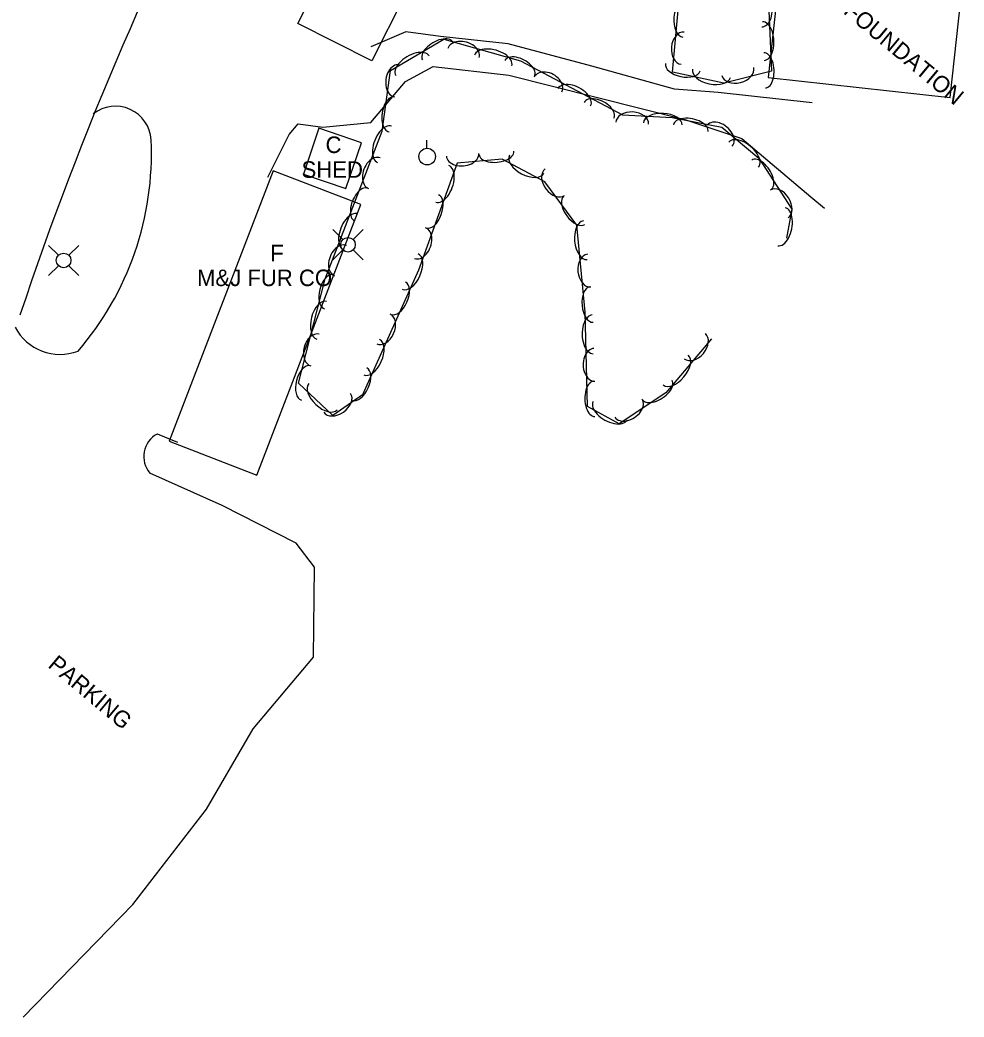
# Model space of a CAD drawing. Extents: x 1441650 to 1491889, y 345904 to 358319.
# Drawn here: x 1441912.4 to 1442198.1, y 356597.1 to 356898.7 of the extents above; entities that cross this region are included whole.
import ezdxf

# ---------------------------------------------------------------- set-up
doc = ezdxf.new("R2010")
doc.units = 0
for name, color, linetype in [('S_BUILDING', 7, 'Continuous'), ('S_BUILDING_ANNOT', 7, 'Continuous'), ('S_EDGE_PAVEMENT', 7, 'Continuous'), ('S_PARKING', 7, 'Continuous'), ('S_PARKING_ANNOT', 7, 'Continuous'), ('S_TREE', 7, 'Continuous'), ('S_UTILITY_POLE', 7, 'Continuous')]:
    doc.layers.add(name, color=color, linetype=linetype)

msp = doc.modelspace()

# ---------------------------------------------------------------- linework, layer by layer
at = {"layer": 'S_BUILDING'}
for points in [[(1442048.26, 356944.53), (1442018.9, 356886.3), (1441996.49, 356897.6), (1442025.85, 356955.82)], [(1442197.74, 356910.41), (1442142.68, 356916.48), (1442138.8, 356881.29), (1442193.86, 356875.22)], [(1442002.9, 356865.91), (1441998.17, 356852.06), (1442011.02, 356847.67), (1442015.74, 356861.53)], [(1441989.01, 356853.06), (1441957.54, 356771.27), (1441984.14, 356761.04), (1442015.6, 356842.83)]]:
    msp.add_lwpolyline(points, close=True, dxfattribs=at)
at = {"layer": 'S_EDGE_PAVEMENT'}
msp.add_ellipse((1442895.66, 356480.85), major_axis=(-303.25, -992.83), ratio=0.998616, start_param=4.518038, end_param=4.6864, dxfattribs=at)
at = {"layer": 'S_PARKING'}
for points in [[(1442152.13, 356873.6), (1442123.68, 356876.72), (1442110.48, 356877.79), (1442085.46, 356884.66), (1442060.16, 356891.5), (1442039.66, 356893.63), (1442029.16, 356895.12), (1442018.58, 356890.58)], [(1441987.43, 356851.13), (1441993.86, 356864.01), (1441996.6, 356867.27), (1442004.09, 356866.24), (1442018.58, 356867.64), (1442029.07, 356880.1), (1442037.45, 356884.59), (1442060.3, 356882.01), (1442113.54, 356868.59), (1442130.81, 356862.8), (1442138.67, 356856.19), (1442151.75, 356845.17), (1442155.8, 356841.76)], [(1441953.91, 356773.45), (1441960.13, 356770.93)], [(1441913.42, 356597.1), (1441946.56, 356631.11), (1441968.89, 356659.95), (1441982.98, 356684.28), (1442001.24, 356705.97), (1442001.59, 356733.2), (1441996.03, 356740.46), (1441973.56, 356751.81), (1441951.74, 356761.57)]]:
    msp.add_lwpolyline(points, dxfattribs=at)
for centre, major_axis, ratio, start_param, end_param in [((1441941.36, 356861.89), (-9.79, 4.52), 0.991348, 3.625467, 5.818545), ((1441861.08, 356858.17), (12.67, 90.27), 0.999751, 4.138653, 4.898193), ((1441924.47, 356812.63), (14.4, -4.82), 0.994069, 3.9377, 5.40684), ((1441957.72, 356766.61), (5.17, -5.88), 0.99856, 2.929022, 4.691037)]:
    msp.add_ellipse(centre, major_axis=major_axis, ratio=ratio, start_param=start_param, end_param=end_param, dxfattribs=at)
at = {"layer": 'S_TREE'}
for points in [[(1442189.32, 356908.28), (1442142.04, 356915.25), (1442138.91, 356903.63), (1442139.85, 356883.19), (1442125.37, 356879.56), (1442109.86, 356882.9), (1442112.01, 356906.06), (1442116.21, 356935.92), (1442112.53, 356958.44), (1442120.27, 356966.94), (1442137.23, 356953.9), (1442161.01, 356950.15), (1442192.39, 356948.43)], [(1442121.61, 356802.27), (1442107.86, 356785.94), (1442093.7, 356776.54), (1442084.15, 356781.8), (1442083.45, 356810.25), (1442080.9, 356836.6), (1442071.24, 356849.72), (1442058.29, 356856.53), (1442044.73, 356855.4), (1442032.99, 356822.96), (1442016.04, 356785.3), (1442007.07, 356779.07), (1441996.69, 356788.83), (1442004.74, 356820.34), (1442022.01, 356865), (1442024.54, 356883.37), (1442040.63, 356892.83), (1442063.86, 356886.27), (1442094.75, 356869.99), (1442109.76, 356869.19), (1442124.79, 356866.23), (1442135.97, 356856.92), (1442145.99, 356841.45), (1442144.3, 356832.72)]]:
    msp.add_lwpolyline(points, dxfattribs=at)
for centre, major_axis, ratio, start_param, end_param in [((1442113.51, 356899.26), (-0.53, -5.77), 0.557146, 3.1394, 6.280992), ((1442136.62, 356901.53), (-0.23, 4.95), 0.684984, 3.140949, 6.282542), ((1442137.31, 356892.29), (-0.27, 5.86), 0.549818, 3.1412, 6.282793), ((1442038.8, 356889.3), (-4.61, -2.7), 0.538001, 3.14418, 6.285773), ((1442112.92, 356890.13), (-0.44, -4.87), 0.694112, 3.137957, 6.279549), ((1442046.64, 356888.66), (-4.77, 1.33), 0.685365, 3.13841, 6.280003), ((1442055.61, 356886.4), (-5.64, 1.59), 0.550124, 3.13965, 6.281243), ((1442031.16, 356884.81), (-5.06, -2.96), 0.547334, 3.144263, 6.285856), ((1442063.6, 356884.01), (-4.52, 2.36), 0.566098, 3.134726, 6.276319), ((1442137.71, 356883.44), (-0.25, 5.34), 0.540442, 3.141212, 6.282805), ((1442026.51, 356880.27), (-0.7, -4.89), 0.684249, 3.150028, 6.291621), ((1442112.95, 356884.38), (5.23, -1.12), 0.536452, 3.141593, 6.283185), ((1442129.62, 356883.06), (4.81, 1.2), 0.681048, 3.142287, 6.283879), ((1442072.18, 356879.19), (-4.2, 2.17), 0.717474, 3.129405, 6.270998), ((1442121.62, 356882.52), (5.74, -1.23), 0.545758, 3.141593, 6.283185), ((1442080.12, 356875.3), (-4.97, 2.59), 0.575918, 3.13449, 6.276083), ((1442024.85, 356870.12), (-0.74, -5.28), 0.539873, 3.146588, 6.288181), ((1442087.61, 356871.35), (-4.52, 2.36), 0.566098, 3.134726, 6.276319), ((1442097.66, 356867.46), (-4.95, 0.26), 0.683659, 3.141593, 6.283185), ((1442106.92, 356867.22), (-5.86, 0.31), 0.548754, 3.141593, 6.283185), ((1442115.37, 356865.93), (-5.25, 1.03), 0.539831, 3.141524, 6.283117), ((1442022.75, 356861.07), (-2.13, -5.46), 0.547646, 3.144888, 6.286481), ((1442124.13, 356863.68), (-3.81, 3.17), 0.685321, 3.14155, 6.283143), ((1442131.41, 356857.96), (-4.51, 3.76), 0.550088, 3.141567, 6.28316), ((1442019.66, 356852.35), (-1.8, -4.61), 0.682274, 3.14697, 6.288563), ((1442046.35, 356857.92), (4.9, 0.45), 0.687665, 3.129474, 6.271067), ((1442056.57, 356858.51), (5.29, 0.46), 0.542579, 3.13445, 6.276043), ((1442065.72, 356855.02), (5.19, -2.72), 0.550613, 3.140475, 6.282067), ((1442136.74, 356851.82), (-2.91, 4.49), 0.540512, 3.14182, 6.283413), ((1442040.22, 356849.12), (2, 5.52), 0.547236, 3.141611, 6.283204), ((1442074.28, 356849.61), (2.94, -3.99), 0.685145, 3.141593, 6.283185), ((1442015.7, 356842.85), (-1.94, -4.98), 0.538307, 3.144786, 6.286379), ((1442142.13, 356843.03), (-2.69, 4.16), 0.685073, 3.141978, 6.28357), ((1442037.2, 356840.78), (1.82, 5.03), 0.537904, 3.141611, 6.283203), ((1442080.18, 356841.16), (3.17, -4.3), 0.540569, 3.141593, 6.283185), ((1442142.81, 356836.13), (1.12, 5.76), 0.54778, 3.1432, 6.284793), ((1442012.51, 356834.58), (-2.13, -5.46), 0.547646, 3.144888, 6.286481), ((1442033.45, 356831.18), (1.69, 4.66), 0.681768, 3.141623, 6.283216), ((1442083.46, 356832.05), (0.57, -5.84), 0.548569, 3.141593, 6.283185), ((1442009.41, 356825.86), (-1.8, -4.61), 0.682274, 3.14697, 6.288563), ((1442030.51, 356822.58), (2.41, 5.35), 0.547075, 3.141593, 6.283185), ((1442084.62, 356822.86), (0.48, -4.93), 0.683429, 3.141593, 6.283185), ((1442005.92, 356816.46), (-1.32, -5.18), 0.538156, 3.142033, 6.283625), ((1442026.87, 356814.49), (2.19, 4.87), 0.537746, 3.141593, 6.283185), ((1442085.35, 356812.59), (0.52, -5.32), 0.539215, 3.141593, 6.283185), ((1442003.73, 356807.87), (-1.45, -5.69), 0.547492, 3.142047, 6.283639), ((1442022.4, 356805.2), (2.03, 4.52), 0.681567, 3.141593, 6.283185), ((1442085.73, 356803.6), (0.13, -5.86), 0.549316, 3.14534, 6.286933), ((1442001.69, 356798.83), (-1.23, -4.8), 0.682087, 3.142334, 6.283926), ((1442116.61, 356800.01), (3.19, 3.79), 0.681186, 3.141593, 6.283185), ((1442018.83, 356796.65), (2.41, 5.35), 0.547075, 3.141593, 6.283185), ((1442086.22, 356794.37), (0.1, -4.95), 0.684352, 3.147724, 6.289317), ((1442110.85, 356792.76), (3.78, 4.49), 0.546769, 3.141593, 6.283185), ((1441998.89, 356788.91), (-1.32, -5.18), 0.538156, 3.142033, 6.283625), ((1442015.19, 356788.57), (2.19, 4.87), 0.537746, 3.141593, 6.283185), ((1442004.14, 356784.73), (4.28, -4.02), 0.550078, 3.141593, 6.283185), ((1442086.21, 356784.08), (0.12, -5.34), 0.539949, 3.145223, 6.286816), ((1442105.26, 356786.74), (4.45, 2.96), 0.537693, 3.140441, 6.282034), ((1442008.39, 356782.87), (4.07, 2.83), 0.681389, 3.141593, 6.283185), ((1442090.98, 356780.46), (5.13, -2.81), 0.55186, 3.139906, 6.281499), ((1442096.53, 356781.26), (4.13, 2.74), 0.6815, 3.139655, 6.281248)]:
    msp.add_ellipse(centre, major_axis=major_axis, ratio=ratio, start_param=start_param, end_param=end_param, dxfattribs=at)
at = {"layer": 'S_UTILITY_POLE'}
for p, q in [((1442035.48, 356859.87), (1442035.48, 356862.35)), ((1442010.08, 356832.27), (1442007.1, 356835.26)), ((1442013.26, 356832.27), (1442016.24, 356835.26)), ((1441924.04, 356827.52), (1441921.06, 356830.51)), ((1441927.22, 356827.52), (1441930.2, 356830.51)), ((1442010.08, 356829.1), (1442007.1, 356826.11)), ((1442013.26, 356829.1), (1442016.24, 356826.11)), ((1441924.04, 356824.35), (1441921.06, 356821.36)), ((1441927.22, 356824.35), (1441930.2, 356821.36))]:
    msp.add_line(p, q, dxfattribs=at)
for centre, radius in [((1442035.63, 356857.35), 2.5), ((1442011.68, 356830.69), 2.21), ((1441925.64, 356825.94), 2.21)]:
    msp.add_circle(centre, radius, dxfattribs=at)

# ---------------------------------------------------------------- texts
at = {"layer": 'S_BUILDING_ANNOT'}
msp.add_text('BUILDING FOUNDATION', height=5.0003, rotation=320.2969, dxfattribs=at).set_placement((1442135.56, 356922.21))
for s, p in [('C', (1442004.89, 356858.43)), ('SHED', (1441997.63, 356850.93)), ('F', (1441988.16, 356825.68)), ('M&J FUR CO', (1441966, 356818.18))]:
    msp.add_text(s, height=5, dxfattribs=at).set_placement(p)
at = {"layer": 'S_PARKING_ANNOT'}
msp.add_text('PARKING', height=5, rotation=319.8977, dxfattribs=at).set_placement((1441920.61, 356703.13))

doc.saveas('drawing.dxf')
